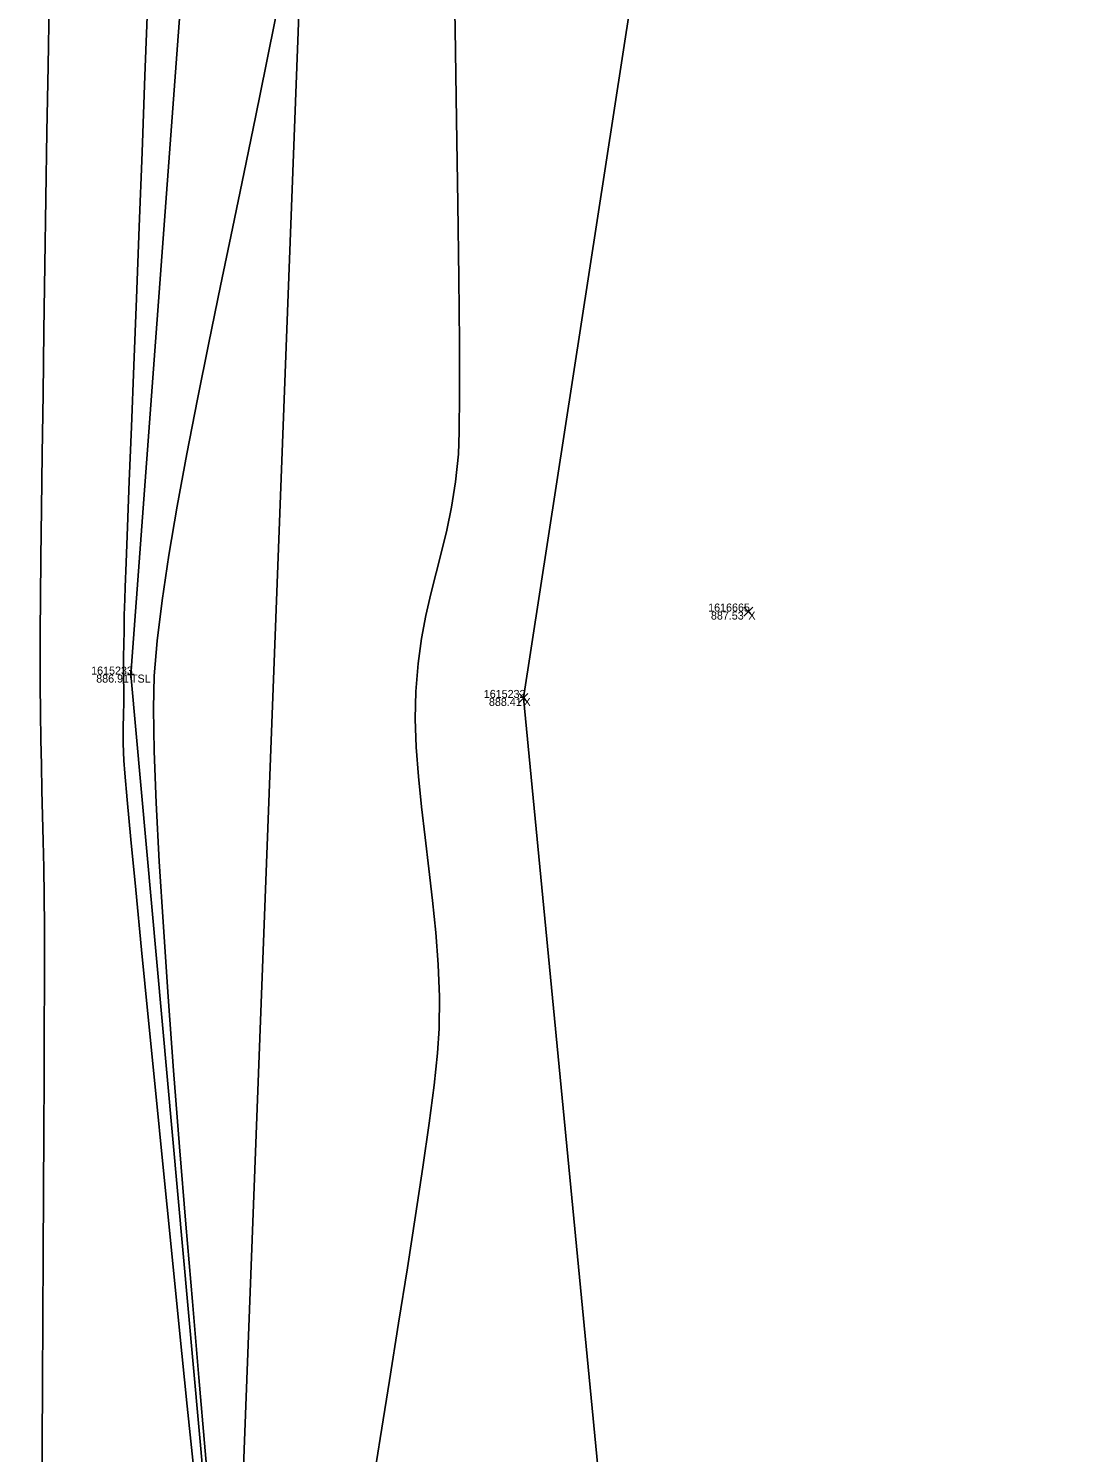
# Model space of a CAD drawing. Extents: x 1957117 to 1971063, y 701601 to 715861.
# Drawn here: x 1962732.5 to 1962778, y 702369.4 to 702431.6 of the extents above; entities that cross this region are included whole.
import ezdxf

# ---------------------------------------------------------------- set-up
doc = ezdxf.new("R2010")
doc.units = 0
for name, color, linetype in [('AP_X_Lights', 7, 'Continuous'), ('DT_X_Break_Line', 7, 'Continuous'), ('DT_X_Contour_Minor', 7, 'Continuous'), ('DT_X_TIN_Hull', 7, 'Continuous'), ('PV_P_Drive', 7, 'Continuous'), ('PV_P_Shoulder', 7, 'Continuous'), ('RS_Raster1', 7, 'Continuous'), ('RW_X_Esmt_RR', 7, 'Continuous'), ('SC_Scratch1', 7, 'Continuous')]:
    doc.layers.add(name, color=color, linetype=linetype)

msp = doc.modelspace()

# ---------------------------------------------------------------- linework, layer by layer
at = {"layer": 'AP_X_Lights'}
for p, q in [((1962763.768, 702405.948), (1962764.156, 702406.338)), ((1962763.768, 702406.338), (1962764.156, 702405.948)), ((1962753.943, 702402.172), (1962754.331, 702402.562)), ((1962753.943, 702402.562), (1962754.331, 702402.172))]:
    msp.add_line(p, q, dxfattribs=at)
at = {"layer": 'DT_X_Break_Line'}
msp.add_lwpolyline([(1962752.132, 702702.919), (1962747.065, 702649.147), (1962745.48, 702606.97), (1962743.008, 702552.829), (1962740.623, 702503.302), (1962740.641, 702452.933), (1962736.982, 702403.388), (1962741.529, 702352.919), (1962733.397, 702302.963), (1962742.046, 702251.987), (1962742.053, 702202.145), (1962741.582, 702152.179), (1962738.197, 702102.408), (1962725.619, 702053.061)], dxfattribs=at)
at = {"layer": 'DT_X_Contour_Minor'}
for points in [[(1962751.066, 702435.873), (1962751.144, 702431.627), (1962751.212, 702427.638), (1962751.268, 702423.977), (1962751.31, 702420.713), (1962751.336, 702417.916), (1962751.343, 702415.657), (1962751.329, 702414.004), (1962751.291, 702413.029), (1962751.161, 702411.81), (1962750.986, 702410.711), (1962750.779, 702409.703), (1962750.551, 702408.754), (1962750.316, 702407.836), (1962750.084, 702406.918), (1962749.867, 702405.97), (1962749.678, 702404.962), (1962749.527, 702403.865), (1962749.428, 702402.647), (1962749.404, 702401.452), (1962749.447, 702400.209), (1962749.543, 702398.926), (1962749.678, 702397.608), (1962749.836, 702396.261), (1962750.002, 702394.891), (1962750.163, 702393.505), (1962750.303, 702392.107), (1962750.407, 702390.705), (1962750.461, 702389.303), (1962750.45, 702387.908), (1962750.377, 702386.836), (1962750.228, 702385.443), (1962750.012, 702383.769), (1962749.739, 702381.852), (1962749.419, 702379.731), (1962749.062, 702377.445), (1962748.677, 702375.032), (1962748.275, 702372.531), (1962747.865, 702369.982), (1962747.457, 702367.422)], [(1962751.066, 702435.873), (1962751.144, 702431.627), (1962751.212, 702427.638), (1962751.268, 702423.977), (1962751.31, 702420.713), (1962751.336, 702417.916), (1962751.343, 702415.657), (1962751.329, 702414.004), (1962751.291, 702413.029), (1962751.161, 702411.81), (1962750.986, 702410.711), (1962750.779, 702409.703), (1962750.551, 702408.754), (1962750.316, 702407.836), (1962750.084, 702406.918), (1962749.867, 702405.97), (1962749.678, 702404.962), (1962749.527, 702403.865), (1962749.428, 702402.647), (1962749.404, 702401.452), (1962749.447, 702400.209), (1962749.543, 702398.926), (1962749.678, 702397.608), (1962749.836, 702396.261), (1962750.002, 702394.891), (1962750.163, 702393.505), (1962750.303, 702392.107), (1962750.407, 702390.705), (1962750.461, 702389.303), (1962750.45, 702387.908), (1962750.377, 702386.836), (1962750.228, 702385.443), (1962750.012, 702383.769), (1962749.739, 702381.852), (1962749.419, 702379.731), (1962749.062, 702377.445), (1962748.677, 702375.032), (1962748.275, 702372.531), (1962747.865, 702369.982), (1962747.457, 702367.422)], [(1962737.715, 702432.92), (1962737.592, 702429.565), (1962737.467, 702426.226), (1962737.342, 702422.962), (1962737.221, 702419.833), (1962737.106, 702416.898), (1962737, 702414.216), (1962736.906, 702411.847), (1962736.827, 702409.851), (1962736.765, 702408.287), (1962736.724, 702407.214), (1962736.706, 702406.692), (1962736.69, 702405.985), (1962736.677, 702405.313), (1962736.668, 702404.701), (1962736.662, 702404.172), (1962736.658, 702403.75), (1962736.657, 702403.461), (1962736.661, 702403.112), (1962736.667, 702402.836), (1962736.673, 702402.488), (1962736.667, 702402.146), (1962736.653, 702401.658), (1962736.641, 702401.056), (1962736.641, 702400.368), (1962736.665, 702399.625), (1962736.709, 702399.084), (1962736.817, 702397.911), (1962736.98, 702396.182), (1962737.192, 702393.972), (1962737.445, 702391.358), (1962737.733, 702388.414), (1962738.049, 702385.216), (1962738.385, 702381.84), (1962738.734, 702378.362), (1962739.089, 702374.856), (1962739.443, 702371.4), (1962739.789, 702368.067)], [(1962737.715, 702432.92), (1962737.592, 702429.565), (1962737.467, 702426.226), (1962737.342, 702422.962), (1962737.221, 702419.833), (1962737.106, 702416.898), (1962737, 702414.216), (1962736.906, 702411.847), (1962736.827, 702409.851), (1962736.765, 702408.287), (1962736.724, 702407.214), (1962736.706, 702406.692), (1962736.69, 702405.985), (1962736.677, 702405.313), (1962736.668, 702404.701), (1962736.662, 702404.172), (1962736.658, 702403.75), (1962736.657, 702403.461), (1962736.661, 702403.112), (1962736.667, 702402.836), (1962736.673, 702402.488), (1962736.667, 702402.146), (1962736.653, 702401.658), (1962736.641, 702401.056), (1962736.641, 702400.368), (1962736.665, 702399.625), (1962736.709, 702399.084), (1962736.817, 702397.911), (1962736.98, 702396.182), (1962737.192, 702393.972), (1962737.445, 702391.358), (1962737.733, 702388.414), (1962738.049, 702385.216), (1962738.385, 702381.84), (1962738.734, 702378.362), (1962739.089, 702374.856), (1962739.443, 702371.4), (1962739.789, 702368.067)], [(1962733.401, 702432.733), (1962733.357, 702429.985), (1962733.311, 702427.124), (1962733.266, 702424.206), (1962733.222, 702421.284), (1962733.179, 702418.412), (1962733.139, 702415.644), (1962733.103, 702413.036), (1962733.072, 702410.641), (1962733.046, 702408.513), (1962733.026, 702406.707), (1962733.014, 702405.276), (1962733.01, 702404.276), (1962733.015, 702402.949), (1962733.027, 702401.713), (1962733.045, 702400.546), (1962733.068, 702399.423), (1962733.093, 702398.324), (1962733.118, 702397.224), (1962733.143, 702396.102), (1962733.166, 702394.934), (1962733.184, 702393.698), (1962733.197, 702392.371), (1962733.2, 702391.321), (1962733.198, 702389.836), (1962733.193, 702387.977), (1962733.184, 702385.807), (1962733.173, 702383.387), (1962733.161, 702380.779), (1962733.147, 702378.045), (1962733.133, 702375.246), (1962733.12, 702372.444), (1962733.107, 702369.702), (1962733.096, 702367.08)], [(1962733.401, 702432.733), (1962733.357, 702429.985), (1962733.311, 702427.124), (1962733.266, 702424.206), (1962733.222, 702421.284), (1962733.179, 702418.412), (1962733.139, 702415.644), (1962733.103, 702413.036), (1962733.072, 702410.641), (1962733.046, 702408.513), (1962733.026, 702406.707), (1962733.014, 702405.276), (1962733.01, 702404.276), (1962733.015, 702402.949), (1962733.027, 702401.713), (1962733.045, 702400.546), (1962733.068, 702399.423), (1962733.093, 702398.324), (1962733.118, 702397.224), (1962733.143, 702396.102), (1962733.166, 702394.934), (1962733.184, 702393.698), (1962733.197, 702392.371), (1962733.2, 702391.321), (1962733.198, 702389.836), (1962733.193, 702387.977), (1962733.184, 702385.807), (1962733.173, 702383.387), (1962733.161, 702380.779), (1962733.147, 702378.045), (1962733.133, 702375.246), (1962733.12, 702372.444), (1962733.107, 702369.702), (1962733.096, 702367.08)], [(1962740.486, 702366.42), (1962740.223, 702369.455), (1962739.947, 702372.66), (1962739.664, 702375.979), (1962739.382, 702379.358), (1962739.108, 702382.74), (1962738.847, 702386.072), (1962738.608, 702389.297), (1962738.397, 702392.361), (1962738.22, 702395.209), (1962738.085, 702397.784), (1962737.999, 702400.033), (1962737.968, 702401.899), (1962737.999, 702403.327), (1962738.125, 702404.86), (1962738.342, 702406.632), (1962738.639, 702408.609), (1962739.003, 702410.757), (1962739.423, 702413.044), (1962739.886, 702415.434), (1962740.38, 702417.894), (1962740.893, 702420.39), (1962741.414, 702422.889), (1962741.929, 702425.356), (1962742.428, 702427.758), (1962742.897, 702430.061), (1962743.325, 702432.231)], [(1962740.486, 702366.42), (1962740.223, 702369.455), (1962739.947, 702372.66), (1962739.664, 702375.979), (1962739.382, 702379.358), (1962739.108, 702382.74), (1962738.847, 702386.072), (1962738.608, 702389.297), (1962738.397, 702392.361), (1962738.22, 702395.209), (1962738.085, 702397.784), (1962737.999, 702400.033), (1962737.968, 702401.899), (1962737.999, 702403.327), (1962738.125, 702404.86), (1962738.342, 702406.632), (1962738.639, 702408.609), (1962739.003, 702410.757), (1962739.423, 702413.044), (1962739.886, 702415.434), (1962740.38, 702417.894), (1962740.893, 702420.39), (1962741.414, 702422.889), (1962741.929, 702425.356), (1962742.428, 702427.758), (1962742.897, 702430.061), (1962743.325, 702432.231)]]:
    msp.add_lwpolyline(points, dxfattribs=at)
at = {"layer": 'DT_X_TIN_Hull'}
msp.add_lwpolyline([(1962757.576, 702251.621), (1962759.026, 702351.713), (1962754.137, 702402.367), (1962769.625, 702502.771), (1962771.847, 702605.545), (1962775.888, 702647.495), (1962778.042, 702697.695)], dxfattribs=at)
at = {"layer": 'PV_P_Drive'}
for p, q in [((1962736.836, 702403.388), (1962737.128, 702403.388)), ((1962736.982, 702403.534), (1962736.982, 702403.242)), ((1962736.982, 702403.388), (1962736.982, 702403.388))]:
    msp.add_line(p, q, dxfattribs=at)
at = {"layer": 'RW_X_Esmt_RR'}
msp.add_lwpolyline([(1962729.176, 702035.621), (1962771.351, 703140.475)], dxfattribs=at)

# ---------------------------------------------------------------- texts
at = {"layer": 'PV_P_Shoulder'}
for s, p in [('887.53', (1962762.328, 702405.793)), ('886.91', (1962735.463, 702403.038)), ('888.41', (1962752.626, 702402.017))]:
    msp.add_text(s, height=0.35, dxfattribs=at).set_placement(p)
at = {"layer": 'RS_Raster1'}
for s, p in [('1616665', (1962762.207, 702406.143)), ('1615233', (1962735.243, 702403.388)), ('1615232', (1962752.401, 702402.367))]:
    msp.add_text(s, height=0.35, dxfattribs=at).set_placement(p)
at = {"layer": 'SC_Scratch1'}
for s, p in [('X', (1962763.962, 702405.793)), ('TSL', (1962736.982, 702403.038)), ('X', (1962754.137, 702402.017))]:
    msp.add_text(s, height=0.35, dxfattribs=at).set_placement(p)

doc.saveas('drawing.dxf')
